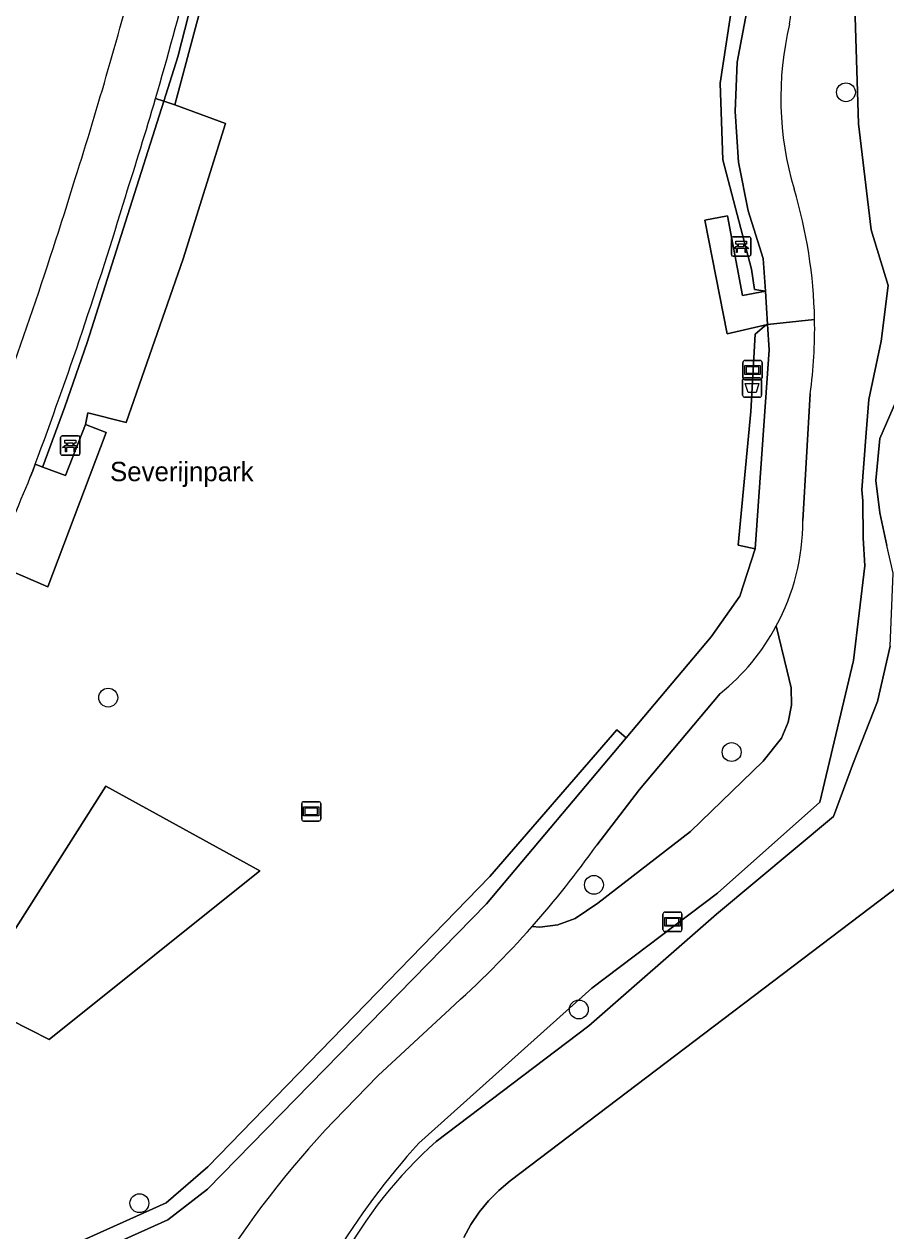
# Model space of a CAD drawing. Extents: x 157793 to 159380, y 380877 to 382313.
# Drawn here: x 159138.1 to 159182.7, y 381848.7 to 381911.2 of the extents above; entities that cross this region are included whole.
import ezdxf

# ---------------------------------------------------------------- set-up
doc = ezdxf.new("R2010")
doc.units = 0
for name, color, linetype in [('IMGEO_Afvalbak', 7, 'Continuous'), ('IMGEO_Bank', 7, 'Continuous'), ('IMGEO_Boom', 7, 'Continuous'), ('IMGEO_Fietspad_gesloten', 7, 'Continuous'), ('IMGEO_Groenvoorziening', 7, 'Continuous'), ('IMGEO_Haag', 7, 'Continuous'), ('IMGEO_Hek', 7, 'Continuous'), ('IMGEO_Informatiebord', 7, 'Continuous'), ('IMGEO_Oever', 7, 'Continuous'), ('IMGEO_Openbare_ruimte_label', 7, 'Continuous'), ('IMGEO_Verklikker', 7, 'Continuous'), ('IMGEO_Voetpad_halfverhard', 7, 'Continuous'), ('IMGEO_Voetpad_open', 7, 'Continuous'), ('IMGEO_Waterloop', 7, 'Continuous')]:
    doc.layers.add(name, color=color, linetype=linetype)

msp = doc.modelspace()

# ---------------------------------------------------------------- linework, layer by layer
at = {"layer": 'IMGEO_Afvalbak'}
for p, q in [((159175.287, 381891.935), (159175.287, 381892.735)), ((159175.287, 381892.735), (159175.287, 381891.935)), ((159175.387, 381892.835), (159176.177, 381892.835)), ((159176.177, 381892.835), (159175.387, 381892.835)), ((159176.277, 381892.735), (159176.277, 381891.935)), ((159176.277, 381891.935), (159176.277, 381892.735)), ((159176.177, 381891.835), (159175.387, 381891.835)), ((159175.387, 381891.835), (159176.177, 381891.835))]:
    msp.add_line(p, q, dxfattribs=at)
msp.add_lwpolyline([(159175.43, 381892.549), (159176.134, 381892.549), (159175.985, 381892.079), (159175.579, 381892.079), (159175.43, 381892.549)], dxfattribs=at)
for centre, start, end in [((159175.387, 381892.735), 90, 180), ((159175.387, 381892.735), 90, 180), ((159176.177, 381892.735), 0, 90), ((159176.177, 381892.735), 360, 90), ((159175.387, 381891.935), 180, 270), ((159175.387, 381891.935), 180, 270), ((159176.177, 381891.935), 270, 0), ((159176.177, 381891.935), 270, 0)]:
    msp.add_arc(centre, 0.1, start, end, dxfattribs=at)
at = {"layer": 'IMGEO_Bank'}
for p, q in [((159174.715, 381899.217), (159174.715, 381900.058)), ((159174.715, 381900.058), (159174.715, 381899.217)), ((159174.79, 381900.142), (159175.631, 381900.142)), ((159175.631, 381900.142), (159174.79, 381900.142)), ((159175.024, 381899.648), (159175.024, 381899.754)), ((159175.068, 381899.754), (159175.068, 381899.648)), ((159175.356, 381899.76), (159175.074, 381899.76)), ((159175.362, 381899.648), (159175.362, 381899.754)), ((159175.406, 381899.754), (159175.406, 381899.648)), ((159175.715, 381900.067), (159175.715, 381899.226)), ((159175.715, 381899.226), (159175.715, 381900.067)), ((159175.64, 381899.142), (159174.799, 381899.142)), ((159174.799, 381899.142), (159175.64, 381899.142)), ((159175.412, 381899.54), (159175.019, 381899.54)), ((159175.074, 381899.642), (159175.356, 381899.642)), ((159139.977, 381888.903), (159139.977, 381889.744)), ((159139.977, 381889.744), (159139.977, 381888.903)), ((159140.052, 381889.828), (159140.893, 381889.828)), ((159140.893, 381889.828), (159140.052, 381889.828)), ((159140.977, 381889.753), (159140.977, 381888.912)), ((159140.977, 381888.912), (159140.977, 381889.753)), ((159140.674, 381889.226), (159140.281, 381889.226)), ((159140.286, 381889.334), (159140.286, 381889.44)), ((159140.33, 381889.44), (159140.33, 381889.334)), ((159140.618, 381889.446), (159140.336, 381889.446)), ((159140.336, 381889.328), (159140.618, 381889.328)), ((159140.624, 381889.334), (159140.624, 381889.44)), ((159140.668, 381889.44), (159140.668, 381889.334)), ((159140.902, 381888.828), (159140.061, 381888.828)), ((159140.061, 381888.828), (159140.902, 381888.828))]:
    msp.add_line(p, q, dxfattribs=at)
for points in [[(159175.018, 381899.76), (159174.932, 381899.76), (159174.932, 381899.921), (159175.495, 381899.921), (159175.495, 381899.76), (159175.412, 381899.76)], [(159174.962, 381899.54), (159174.82, 381899.54), (159174.932, 381899.642), (159175.018, 381899.642)], [(159175.012, 381899.533), (159175.012, 381899.326), (159174.969, 381899.326), (159174.969, 381899.533)], [(159175.412, 381899.642), (159175.495, 381899.642), (159175.607, 381899.54), (159175.468, 381899.54)], [(159175.462, 381899.533), (159175.462, 381899.326), (159175.418, 381899.326), (159175.418, 381899.533)], [(159140.224, 381889.226), (159140.082, 381889.226), (159140.194, 381889.328), (159140.28, 381889.328)], [(159140.28, 381889.446), (159140.194, 381889.446), (159140.194, 381889.607), (159140.757, 381889.607), (159140.757, 381889.446), (159140.674, 381889.446)], [(159140.274, 381889.219), (159140.274, 381889.012), (159140.231, 381889.012), (159140.231, 381889.219)], [(159140.674, 381889.328), (159140.757, 381889.328), (159140.869, 381889.226), (159140.73, 381889.226)], [(159140.724, 381889.219), (159140.724, 381889.012), (159140.68, 381889.012), (159140.68, 381889.219)]]:
    msp.add_lwpolyline(points, dxfattribs=at)
for centre, radius, start, end in [((159174.793, 381900.064), 0.0779, 92.4484, 184.28452), ((159174.793, 381900.064), 0.0779, 92.4484, 184.28452), ((159175.017, 381899.753), 0.00671, 2.89567, 87.10433), ((159175.074, 381899.753), 0.00671, 92.89567, 177.10433), ((159175.356, 381899.753), 0.00671, 2.89567, 87.10433), ((159175.413, 381899.753), 0.00671, 92.89567, 177.10433), ((159175.637, 381900.064), 0.0779, 2.4484, 94.28452), ((159175.637, 381900.064), 0.0779, 2.4484, 94.28452), ((159174.793, 381899.22), 0.0779, 182.4484, 274.28452), ((159174.793, 381899.22), 0.0779, 182.4484, 274.28452), ((159174.962, 381899.533), 0.00671, 2.89567, 87.10433), ((159175.019, 381899.533), 0.00671, 92.89567, 177.10433), ((159175.017, 381899.649), 0.00671, 272.89567, 357.10433), ((159175.074, 381899.649), 0.00671, 182.89567, 267.10433), ((159175.356, 381899.649), 0.00671, 272.89567, 357.10433), ((159175.413, 381899.649), 0.00671, 182.89567, 267.10433), ((159175.411, 381899.533), 0.00671, 2.89567, 87.10433), ((159175.468, 381899.533), 0.00671, 92.89567, 177.10433), ((159175.637, 381899.22), 0.0779, 272.4484, 4.28452), ((159175.637, 381899.22), 0.0779, 272.4484, 4.28452), ((159140.055, 381889.75), 0.0779, 92.4484, 184.28452), ((159140.055, 381889.75), 0.0779, 92.4484, 184.28452), ((159140.899, 381889.75), 0.0779, 2.4484, 94.28452), ((159140.899, 381889.75), 0.0779, 2.4484, 94.28452), ((159140.224, 381889.219), 0.00671, 2.89567, 87.10433), ((159140.281, 381889.219), 0.00671, 92.89567, 177.10433), ((159140.279, 381889.439), 0.00671, 2.89567, 87.10433), ((159140.279, 381889.335), 0.00671, 272.89567, 357.10433), ((159140.336, 381889.439), 0.00671, 92.89567, 177.10433), ((159140.336, 381889.335), 0.00671, 182.89567, 267.10433), ((159140.618, 381889.439), 0.00671, 2.89567, 87.10433), ((159140.618, 381889.335), 0.00671, 272.89567, 357.10433), ((159140.675, 381889.439), 0.00671, 92.89567, 177.10433), ((159140.675, 381889.335), 0.00671, 182.89567, 267.10433), ((159140.673, 381889.219), 0.00671, 2.89567, 87.10433), ((159140.73, 381889.219), 0.00671, 92.89567, 177.10433), ((159140.055, 381888.906), 0.0779, 182.4484, 274.28452), ((159140.055, 381888.906), 0.0779, 182.4484, 274.28452), ((159140.899, 381888.906), 0.0779, 272.4484, 4.28452), ((159140.899, 381888.906), 0.0779, 272.4484, 4.28452)]:
    msp.add_arc(centre, radius, start, end, dxfattribs=at)
at = {"layer": 'IMGEO_Boom'}
for centre in [(159180.642, 381907.622), (159142.443, 381876.278), (159174.723, 381873.459), (159167.594, 381866.583), (159166.81, 381860.13), (159144.057, 381850.098)]:
    msp.add_circle(centre, 0.489, dxfattribs=at)
at = {"layer": 'IMGEO_Fietspad_gesloten'}
msp.add_lwpolyline([(159138.408, 381887.687), (159138.534, 381888.022), (159138.659, 381888.358)], dxfattribs=at)
for centre, radius, start, end in [((158934.148, 381968.659), 216.724, 342.40907, 345.53365), ((158962.013, 381960.7), 190.517, 343.72212, 345.73765), ((158954.27, 381963.05), 198.608, 342.16039, 343.69741), ((158897.021, 381978.401), 255.067, 339.42454, 342.8436), ((158921.28, 381969.377), 231.987, 339.5592, 343.16921), ((159014.194, 381938.621), 134.251, 335.63248, 337.70369)]:
    msp.add_arc(centre, radius, start, end, dxfattribs=at)
at = {"layer": 'IMGEO_Groenvoorziening'}
for points in [[(159144.893, 381907.299), (159145.316, 381907.161), (159146.041, 381909.45), (159154.374, 381941.983), (159155.498, 381947.013), (159157.338, 381959.799), (159159.79, 381959.467), (159159.499, 381963.813), (159159.778, 381968.237), (159159.824, 381973.694), (159160.983, 381982.85), (159163.093, 381991.834), (159165.908, 382000), (159171.153, 382012.993), (159174.808, 382024.493)], [(159179.295, 381870.869), (159181.03, 381878.199), (159181.626, 381883.107), (159181.533, 381884.555), (159181.513, 381886.474), (159181.472, 381887.039), (159181.685, 381889.985), (159181.831, 381891.711), (159182.457, 381894.729), (159182.827, 381897.624), (159181.944, 381900.499), (159181.299, 381905.993), (159181.049, 381913.748), (159178.041, 381928.576), (159177.334, 381932.215), (159176.817, 381939.579), (159177.057, 381943.045), (159177.427, 381945.92), (159178.944, 381949.417), (159181.678, 381955.683), (159182.534, 381959.876), (159183.015, 381965.633)], [(159154.154, 381937.878), (159145.888, 381906.974), (159148.519, 381906.001), (159146.319, 381899.004), (159143.368, 381890.518), (159141.388, 381891.029), (159141.261, 381890.422), (159142.341, 381889.998), (159139.316, 381882.017), (159137.287, 381882.887), (159137.183, 381882.664), (159133.84, 381875.188), (159124.251, 381858.636), (159117.706, 381848.855), (159117.854, 381847.033)], [(159127.84, 381842.214), (159145.445, 381850.112), (159147.602, 381851.989), (159162.203, 381867.022), (159168.785, 381874.617), (159169.269, 381874.2), (159173.664, 381879.431), (159175.15, 381881.538), (159175.942, 381883.981), (159175.061, 381884.17), (159175.712, 381891.098), (159175.938, 381895.093), (159176.423, 381895.509), (159176.583, 381895.591), (159174.489, 381895.114), (159173.333, 381901.002), (159174.512, 381901.233), (159175.286, 381897.095), (159176.469, 381897.325), (159175.903, 381897.402), (159175.759, 381898.469), (159174.267, 381904.126), (159174.135, 381908.099), (159174.791, 381912.409)], [(159178.794, 381892.011), (159178.408, 381885.441)], [(159177.036, 381879.988), (159177.59, 381877.654), (159177.797, 381876.78), (159177.817, 381875.882), (159177.651, 381875), (159177.311, 381874.183), (159176.35, 381872.989), (159172.586, 381869.338), (159167.795, 381865.64), (159166.624, 381864.833), (159165.729, 381864.515), (159164.787, 381864.39), (159164.397, 381864.43)], [(159176.35, 381872.989), (159177.311, 381874.183), (159177.651, 381875), (159177.817, 381875.882), (159177.797, 381876.78), (159177.59, 381877.654), (159177.036, 381879.988)], [(159174.135, 381876.496), (159169.956, 381871.523), (159167.738, 381868.636)], [(159164.397, 381864.43), (159164.787, 381864.39), (159165.729, 381864.515), (159166.624, 381864.833), (159167.795, 381865.64), (159172.586, 381869.338), (159176.35, 381872.989)], [(159158.526, 381853.205), (159167.478, 381861.238), (159173.987, 381866.146), (159179.295, 381870.869)], [(159186.925, 381869.204), (159163.253, 381851.258), (159162.671, 381850.763), (159162.136, 381850.219), (159161.652, 381849.629), (159161.222, 381848.997), (159160.851, 381848.33)], [(159160.124, 381860.149), (159156.426, 381856.719), (159154.118, 381854.348)]]:
    msp.add_lwpolyline(points, dxfattribs=at)
for points in [[(159154.154, 381937.878), (159156.043, 381946.187), (159157.783, 381958.963), (159159.261, 381958.788), (159160.214, 381956.198), (159162.313, 381953.058), (159164.635, 381950.833), (159165.177, 381951.514), (159163.6, 381952.805), (159161.908, 381954.798), (159160.677, 381957.039), (159159.79, 381959.467), (159157.338, 381959.799), (159155.498, 381947.013), (159154.374, 381941.983), (159146.041, 381909.45), (159145.316, 381907.161), (159145.888, 381906.974)], [(159175.778, 381914.307), (159175.797, 381916.504), (159175.8, 381916.891), (159175.514, 381919.449), (159175.281, 381920.615), (159175.007, 381921.988), (159174.292, 381924.471), (159172.91, 381930.336), (159172.162, 381930.137), (159173.874, 381923.34), (159174.914, 381918.019), (159174.791, 381912.409), (159174.135, 381908.099), (159174.267, 381904.126), (159175.759, 381898.469), (159175.903, 381897.402), (159176.469, 381897.325), (159176.358, 381899.014), (159175.575, 381901.48), (159175.076, 381904.005), (159174.9, 381906.627), (159175.007, 381909.174), (159175.495, 381911.731)], [(159146.319, 381899.004), (159148.519, 381906.001), (159145.888, 381906.974), (159145.316, 381907.161), (159141.354, 381894.661), (159140.195, 381891.337), (159139.064, 381888.245), (159139.05, 381888.213), (159140.228, 381887.776), (159141.261, 381890.422), (159141.388, 381891.029), (159143.368, 381890.518)], [(159176.669, 381894.288), (159176.583, 381895.591), (159176.423, 381895.509), (159175.938, 381895.093), (159175.712, 381891.098), (159175.061, 381884.17), (159175.942, 381883.981)], [(159162.037, 381865.594), (159169.269, 381874.2), (159168.785, 381874.617), (159162.203, 381867.022), (159147.602, 381851.989), (159145.445, 381850.112), (159127.84, 381842.214), (159128.2, 381841.446), (159145.532, 381849.246), (159147.584, 381850.827)], [(159150.293, 381867.31), (159139.387, 381858.579), (159135.3, 381860.644), (159142.314, 381871.698)], [(159150.293, 381867.31), (159142.314, 381871.698), (159135.3, 381860.644), (159139.387, 381858.579)]]:
    msp.add_lwpolyline(points, close=True, dxfattribs=at)
for centre, radius, start, end in [((159152.555, 381915.164), 25.485, 350.94032, 15.31419), ((158934.148, 381968.659), 216.724, 342.40907, 345.53365), ((158962.013, 381960.7), 190.517, 343.72212, 345.73765), ((159193.809, 381907.315), 16.538, 166.58846, 196.49951), ((158897.021, 381978.401), 255.067, 339.42454, 342.8436), ((159153.972, 381895.376), 25.05, 1.10954, 16.80436), ((159154.067, 381895.375), 24.955, 352.25346, 1.11656), ((159166.96, 381885.422), 11.448, 331.6613, 0.09322), ((159166.939, 381885.425), 11.468, 308.86594, 331.69743), ((159126.222, 381898.184), 50.958, 318.51724, 324.55962), ((159126.531, 381897.952), 50.572, 311.62515, 318.48202), ((159191.935, 381818.669), 51.992, 136.66623, 159.32419), ((159186.281, 381827.923), 37.544, 137.6691, 148.96632)]:
    msp.add_arc(centre, radius, start, end, dxfattribs=at)
at = {"layer": 'IMGEO_Haag'}
for points in [[(159157.783, 381958.963), (159159.261, 381958.788), (159160.214, 381956.198), (159162.313, 381953.058), (159164.635, 381950.833), (159165.177, 381951.514), (159163.6, 381952.805), (159161.908, 381954.798), (159160.677, 381957.039), (159159.79, 381959.467), (159157.338, 381959.799), (159155.498, 381947.013), (159154.374, 381941.983), (159146.041, 381909.45), (159145.316, 381907.161), (159145.888, 381906.974), (159154.154, 381937.878), (159156.043, 381946.187)], [(159176.469, 381897.325), (159176.358, 381899.014), (159175.575, 381901.48), (159175.076, 381904.005), (159174.9, 381906.627), (159175.007, 381909.174), (159175.495, 381911.731), (159175.778, 381914.307), (159175.797, 381916.504), (159175.8, 381916.891), (159175.514, 381919.449), (159175.281, 381920.615), (159175.007, 381921.988), (159174.292, 381924.471), (159172.91, 381930.336), (159172.162, 381930.137), (159173.874, 381923.34), (159174.914, 381918.019), (159174.791, 381912.409), (159174.135, 381908.099), (159174.267, 381904.126), (159175.759, 381898.469), (159175.903, 381897.402)], [(159175.061, 381884.17), (159175.942, 381883.981), (159176.669, 381894.288), (159176.583, 381895.591), (159176.423, 381895.509), (159175.938, 381895.093), (159175.712, 381891.098)], [(159145.445, 381850.112), (159127.84, 381842.214), (159128.2, 381841.446), (159145.532, 381849.246), (159147.584, 381850.827), (159162.037, 381865.594), (159169.269, 381874.2), (159168.785, 381874.617), (159162.203, 381867.022), (159147.602, 381851.989)]]:
    msp.add_lwpolyline(points, close=True, dxfattribs=at)
at = {"layer": 'IMGEO_Hek'}
for points in [[(159157.338, 381959.799), (159155.498, 381947.013), (159154.374, 381941.983), (159146.041, 381909.45), (159145.316, 381907.161)], [(159145.316, 381907.161), (159141.354, 381894.661), (159140.195, 381891.337)], [(159140.195, 381891.337), (159139.064, 381888.245), (159139.05, 381888.213)]]:
    msp.add_lwpolyline(points, dxfattribs=at)
at = {"layer": 'IMGEO_Informatiebord'}
for p, q in [((159175.31, 381892.837), (159175.31, 381893.637)), ((159175.31, 381893.637), (159175.31, 381892.837)), ((159175.41, 381893.737), (159176.2, 381893.737)), ((159176.2, 381893.737), (159175.41, 381893.737)), ((159176.3, 381893.637), (159176.3, 381892.837)), ((159176.3, 381892.837), (159176.3, 381893.637)), ((159176.2, 381892.737), (159175.41, 381892.737)), ((159175.41, 381892.737), (159176.2, 381892.737))]:
    msp.add_line(p, q, dxfattribs=at)
for points in [[(159175.411, 381893.469), (159176.199, 381893.469), (159176.199, 381893.005), (159175.411, 381893.005), (159175.411, 381893.469)], [(159175.476, 381893.404), (159175.476, 381893.07), (159176.134, 381893.07), (159176.134, 381893.404), (159175.476, 381893.404)]]:
    msp.add_lwpolyline(points, dxfattribs=at)
for centre, start, end in [((159175.41, 381893.637), 90, 180), ((159175.41, 381893.637), 90, 180), ((159176.2, 381893.637), 0, 90), ((159176.2, 381893.637), 360, 90), ((159175.41, 381892.837), 180, 270), ((159175.41, 381892.837), 180, 270), ((159176.2, 381892.837), 270, 0), ((159176.2, 381892.837), 270, 0)]:
    msp.add_arc(centre, 0.1, start, end, dxfattribs=at)
at = {"layer": 'IMGEO_Oever'}
for points in [[(159181.049, 381913.748), (159181.299, 381905.993), (159181.944, 381900.499), (159182.827, 381897.624), (159182.457, 381894.729), (159181.831, 381891.711), (159181.685, 381889.985), (159181.472, 381887.039), (159181.513, 381886.474), (159181.533, 381884.555), (159181.626, 381883.107), (159181.03, 381878.199), (159179.295, 381870.869), (159173.987, 381866.146), (159167.478, 381861.238), (159158.526, 381853.205)], [(159159.43, 381853.295), (159167.324, 381859.288), (159173.936, 381865.058), (159179.993, 381870.129), (159181.041, 381872.912), (159182.273, 381876.084), (159182.93, 381878.939), (159183.094, 381882.717), (159182.765, 381884.154), (159182.396, 381885.838), (159182.19, 381887.522), (159182.396, 381889.698), (159184.408, 381894.339), (159184.613, 381896.598)]]:
    msp.add_lwpolyline(points, dxfattribs=at)
for centre, radius, start, end in [((159186.281, 381827.923), 37.544, 137.6691, 148.96632), ((159174.28, 381836.477), 22.436, 131.44358, 151.93635)]:
    msp.add_arc(centre, radius, start, end, dxfattribs=at)
at = {"layer": 'IMGEO_Verklikker'}
for p, q in [((159152.46, 381869.987), (159152.46, 381870.787)), ((159152.46, 381870.787), (159152.46, 381869.987)), ((159152.56, 381870.887), (159153.35, 381870.887)), ((159153.35, 381870.887), (159152.56, 381870.887)), ((159153.45, 381870.787), (159153.45, 381869.987)), ((159153.45, 381869.987), (159153.45, 381870.787)), ((159153.35, 381869.887), (159152.56, 381869.887)), ((159152.56, 381869.887), (159153.35, 381869.887)), ((159171.161, 381864.268), (159171.161, 381865.068)), ((159171.161, 381865.068), (159171.161, 381864.268)), ((159171.261, 381865.168), (159172.051, 381865.168)), ((159172.051, 381865.168), (159171.261, 381865.168)), ((159172.151, 381865.068), (159172.151, 381864.268)), ((159172.151, 381864.268), (159172.151, 381865.068)), ((159172.051, 381864.168), (159171.261, 381864.168)), ((159171.261, 381864.168), (159172.051, 381864.168))]:
    msp.add_line(p, q, dxfattribs=at)
for points in [[(159152.561, 381870.619), (159153.349, 381870.619), (159153.349, 381870.155), (159152.561, 381870.155), (159152.561, 381870.619)], [(159152.626, 381870.554), (159152.626, 381870.22), (159153.284, 381870.22), (159153.284, 381870.554), (159152.626, 381870.554)], [(159171.262, 381864.9), (159172.05, 381864.9), (159172.05, 381864.436), (159171.262, 381864.436), (159171.262, 381864.9)], [(159171.327, 381864.835), (159171.327, 381864.501), (159171.985, 381864.501), (159171.985, 381864.835), (159171.327, 381864.835)]]:
    msp.add_lwpolyline(points, dxfattribs=at)
for centre, start, end in [((159152.56, 381870.787), 90, 180), ((159152.56, 381870.787), 90, 180), ((159153.35, 381870.787), 0, 90), ((159153.35, 381870.787), 360, 90), ((159152.56, 381869.987), 180, 270), ((159152.56, 381869.987), 180, 270), ((159153.35, 381869.987), 270, 0), ((159153.35, 381869.987), 270, 0), ((159171.261, 381865.068), 90, 180), ((159171.261, 381865.068), 90, 180), ((159172.051, 381865.068), 0, 90), ((159172.051, 381865.068), 360, 90), ((159171.261, 381864.268), 180, 270), ((159171.261, 381864.268), 180, 270), ((159172.051, 381864.268), 270, 0), ((159172.051, 381864.268), 270, 0)]:
    msp.add_arc(centre, 0.1, start, end, dxfattribs=at)
at = {"layer": 'IMGEO_Voetpad_halfverhard'}
for points in [[(159175.157, 381949.701), (159172.266, 381944.837), (159171.936, 381942.278), (159171.741, 381939.704), (159171.788, 381937.125), (159172.028, 381934.545), (159172.517, 381932.002), (159172.91, 381930.336), (159174.292, 381924.471), (159175.007, 381921.988), (159175.281, 381920.615), (159175.514, 381919.449), (159175.8, 381916.891), (159175.797, 381916.504), (159175.778, 381914.307), (159175.495, 381911.731), (159175.007, 381909.174), (159174.9, 381906.627), (159175.076, 381904.005), (159175.575, 381901.48), (159176.358, 381899.014), (159176.469, 381897.325), (159176.583, 381895.591), (159179.017, 381895.861)], [(159145.316, 381907.161), (159144.893, 381907.299)], [(159138.659, 381888.358), (159139.05, 381888.213), (159139.064, 381888.245), (159140.195, 381891.337), (159141.354, 381894.661), (159145.316, 381907.161)], [(159179.017, 381895.861), (159176.583, 381895.591), (159176.669, 381894.288), (159175.942, 381883.981), (159175.15, 381881.538), (159173.664, 381879.431), (159169.269, 381874.2), (159162.037, 381865.594), (159147.584, 381850.827), (159145.532, 381849.246), (159128.2, 381841.446), (159124.38, 381839.727), (159121.799, 381839.456), (159124.041, 381836.22)], [(159178.408, 381885.441), (159178.794, 381892.011)], [(159167.738, 381868.636), (159169.956, 381871.523), (159174.135, 381876.496)], [(159154.118, 381854.348), (159156.426, 381856.719), (159160.124, 381860.149)]]:
    msp.add_lwpolyline(points, dxfattribs=at)
for centre, radius, start, end in [((159152.555, 381915.164), 25.485, 350.94032, 15.31419), ((159193.809, 381907.315), 16.538, 166.58846, 196.49951), ((158954.27, 381963.05), 198.608, 342.16039, 343.69741), ((159153.972, 381895.376), 25.05, 1.10954, 16.80436), ((158921.28, 381969.377), 231.987, 339.5592, 343.16921), ((159154.067, 381895.375), 24.955, 352.25346, 1.11656), ((159166.96, 381885.422), 11.448, 331.6613, 0.09322), ((159166.939, 381885.425), 11.468, 308.86594, 331.69743), ((159126.222, 381898.184), 50.958, 318.51724, 324.55962), ((159126.531, 381897.952), 50.572, 311.62515, 318.48202), ((159191.935, 381818.669), 51.992, 136.66623, 159.32419)]:
    msp.add_arc(centre, radius, start, end, dxfattribs=at)
at = {"layer": 'IMGEO_Voetpad_open'}
msp.add_lwpolyline([(159174.512, 381901.233), (159173.333, 381901.002), (159174.489, 381895.114), (159176.583, 381895.591), (159176.469, 381897.325), (159175.286, 381897.095)], close=True, dxfattribs=at)
for points in [[(159142.341, 381889.998), (159141.261, 381890.422), (159140.228, 381887.776), (159139.05, 381888.213), (159138.659, 381888.358), (159138.534, 381888.022), (159138.408, 381887.687)], [(159136.486, 381883.231), (159136.84, 381883.079), (159137.287, 381882.887), (159139.316, 381882.017), (159142.341, 381889.998)]]:
    msp.add_lwpolyline(points, dxfattribs=at)
msp.add_arc((159014.194, 381938.621), 134.251, 335.63248, 337.70369, dxfattribs=at)
at = {"layer": 'IMGEO_Waterloop'}
for points in [[(159184.408, 381894.339), (159182.396, 381889.698), (159182.19, 381887.522), (159182.396, 381885.838), (159182.765, 381884.154)], [(159182.93, 381878.939), (159182.273, 381876.084), (159181.041, 381872.912), (159179.993, 381870.129), (159173.936, 381865.058), (159167.324, 381859.288), (159159.43, 381853.295)], [(159160.851, 381848.33), (159161.222, 381848.997), (159161.652, 381849.629), (159162.136, 381850.219), (159162.671, 381850.763), (159163.253, 381851.258), (159186.925, 381869.204)]]:
    msp.add_lwpolyline(points, dxfattribs=at)
msp.add_arc((159174.28, 381836.477), 22.436, 131.44358, 151.93635, dxfattribs=at)

# ---------------------------------------------------------------- texts
at = {"layer": 'IMGEO_Openbare_ruimte_label'}
msp.add_text('Severijnpark', height=1, rotation=359.9427, dxfattribs=at).set_placement((159142.536, 381887.487))

doc.saveas('drawing.dxf')
